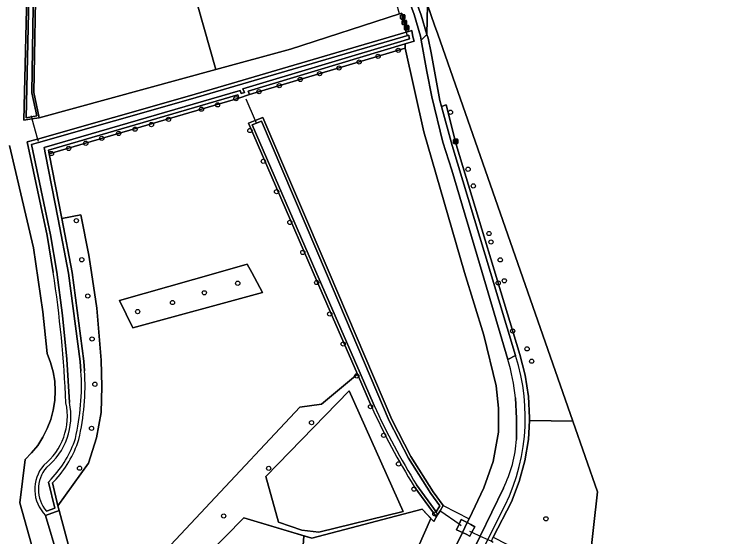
# Model space of a CAD drawing. Extents: x 162510 to 163918, y 388494 to 389774.
# Drawn here: x 163128.5 to 163295.2, y 388688.6 to 388810 of the extents above; entities that cross this region are included whole.
import ezdxf

# ---------------------------------------------------------------- set-up
doc = ezdxf.new("R2010")
doc.units = 0
for name, color, linetype in [('IMGEO_Afsluitpaal', 7, 'Continuous'), ('IMGEO_Berm_groen', 7, 'Continuous'), ('IMGEO_Boom', 7, 'Continuous'), ('IMGEO_Duiker', 7, 'Continuous'), ('IMGEO_Gemengd_bos', 7, 'Continuous'), ('IMGEO_Grasland_agrarisch', 7, 'Continuous'), ('IMGEO_Grasland_overig', 7, 'Continuous'), ('IMGEO_Groenvoorziening', 7, 'Continuous'), ('IMGEO_Hek', 7, 'Continuous'), ('IMGEO_Loofbos', 7, 'Continuous'), ('IMGEO_Oever', 7, 'Continuous'), ('IMGEO_Rijbaan_lokaal_gesloten', 7, 'Continuous'), ('IMGEO_Voetpad_onverhard', 7, 'Continuous'), ('IMGEO_Waterloop', 7, 'Continuous'), ('IMGEO_Wegwijzer', 7, 'Continuous')]:
    doc.layers.add(name, color=color, linetype=linetype)

msp = doc.modelspace()

# ---------------------------------------------------------------- linework, layer by layer
at = {"layer": 'IMGEO_Afsluitpaal'}
for p, q in [((163218.37, 388809.04), (163218.37, 388809.84)), ((163218.37, 388809.84), (163218.37, 388809.04)), ((163218.47, 388809.94), (163219.26, 388809.94)), ((163219.26, 388809.94), (163218.47, 388809.94)), ((163219.26, 388808.94), (163218.47, 388808.94)), ((163218.47, 388808.94), (163219.26, 388808.94)), ((163219.36, 388809.84), (163219.36, 388809.04)), ((163219.36, 388809.04), (163219.36, 388809.84)), ((163218.75, 388807.74), (163218.75, 388808.54)), ((163218.75, 388808.54), (163218.75, 388807.74)), ((163218.85, 388808.64), (163219.64, 388808.64)), ((163219.64, 388808.64), (163218.85, 388808.64)), ((163219.64, 388807.64), (163218.85, 388807.64)), ((163218.85, 388807.64), (163219.64, 388807.64)), ((163219.3, 388806.52), (163219.3, 388807.32)), ((163219.3, 388807.32), (163219.3, 388806.52)), ((163219.4, 388807.42), (163220.19, 388807.42)), ((163220.19, 388807.42), (163219.4, 388807.42)), ((163219.74, 388808.54), (163219.74, 388807.74)), ((163219.74, 388807.74), (163219.74, 388808.54)), ((163220.29, 388807.32), (163220.29, 388806.52)), ((163220.29, 388806.52), (163220.29, 388807.32)), ((163220.19, 388806.42), (163219.4, 388806.42)), ((163219.4, 388806.42), (163220.19, 388806.42))]:
    msp.add_line(p, q, dxfattribs=at)
for points in [[(163218.79, 388809.82), (163218.94, 388809.82), (163218.94, 388809.07), (163218.79, 388809.07), (163218.79, 388809.82)], [(163219.17, 388808.51), (163219.32, 388808.51), (163219.32, 388807.76), (163219.17, 388807.76), (163219.17, 388808.51)], [(163219.72, 388807.3), (163219.87, 388807.3), (163219.87, 388806.55), (163219.72, 388806.55), (163219.72, 388807.3)]]:
    msp.add_lwpolyline(points, dxfattribs=at)
for centre, start, end in [((163218.47, 388809.84), 90, 180), ((163218.47, 388809.84), 90, 180), ((163218.47, 388809.04), 180, 270), ((163218.47, 388809.04), 180, 270), ((163219.26, 388809.84), 0, 90), ((163219.26, 388809.84), 360, 90), ((163219.26, 388809.04), 270, 0), ((163219.26, 388809.04), 270, 0), ((163218.85, 388808.54), 90, 180), ((163218.85, 388808.54), 90, 180), ((163218.85, 388807.74), 180, 270), ((163218.85, 388807.74), 180, 270), ((163219.4, 388807.32), 90, 180), ((163219.4, 388807.32), 90, 180), ((163219.64, 388808.54), 0, 90), ((163219.64, 388808.54), 360, 90), ((163219.64, 388807.74), 270, 0), ((163219.64, 388807.74), 270, 0), ((163220.19, 388807.32), 0, 90), ((163220.19, 388807.32), 360, 90), ((163219.4, 388806.52), 180, 270), ((163219.4, 388806.52), 180, 270), ((163220.19, 388806.52), 270, 0), ((163220.19, 388806.52), 270, 0)]:
    msp.add_arc(centre, 0.1, start, end, dxfattribs=at)
at = {"layer": 'IMGEO_Berm_groen'}
msp.add_lwpolyline([(163202.31, 388871.24), (163203.59, 388871.75), (163202.02, 388876.51), (163200.88, 388876.13), (163200.58, 388877.17), (163187.09, 388915.93), (163183.98, 388923.38), (163182.95, 388925.86), (163179.03, 388933.65), (163183.64, 388919.96), (163186.8, 388910.56), (163191.5, 388896.44), (163198.6, 388875.79), (163205.17, 388858.13), (163211.89, 388840.11), (163215.39, 388831.04), (163223.19, 388809.82), (163224.51, 388805.33), (163224.65, 388812.25), (163221.43, 388817.89), (163214.67, 388835.08), (163210.42, 388847.69), (163206.38, 388858.91)], close=True, dxfattribs=at)
for points in [[(163243.37, 388729.77), (163237.37, 388750), (163230.3, 388773.81), (163228.24, 388780.28), (163225.67, 388790.85), (163224.46, 388796.73), (163223.17, 388803.99), (163223, 388804.99), (163221.55, 388810.03), (163196.28, 388877.87)], [(163218.63, 388810.31), (163219.7, 388805.91), (163220.98, 388806.28), (163221.19, 388804.79), (163221.5, 388803.79), (163219.42, 388803.16), (163219.43, 388802.14), (163223.77, 388782.75), (163233.24, 388750), (163237.73, 388735.42), (163240.63, 388723.68), (163241.13, 388718.45), (163241.13, 388712.89), (163239.92, 388706.07), (163237.74, 388699.9), (163234.3, 388692.76), (163233.85, 388691.84), (163234.71, 388691.38), (163235.65, 388690.88), (163234.98, 388689.62), (163234.51, 388688.73), (163233.65, 388689.13), (163232.75, 388689.55), (163223.43, 388670.24)], [(163245.35, 388711.21), (163245.37, 388716.04), (163245.14, 388720.87)], [(163227.3, 388668.82), (163236.9, 388688.72), (163242.3, 388699.89)]]:
    msp.add_lwpolyline(points, dxfattribs=at)
for centre, radius, start, end in [((163186.67, 388713.87), 58.88, 6.828, 15.6631), ((163216.72, 388712.86), 28.67, 333.0948, 356.6924)]:
    msp.add_arc(centre, radius, start, end, dxfattribs=at)
at = {"layer": 'IMGEO_Boom'}
for centre in [(163217.83, 388801.67), (163213.14, 388800.27), (163208.73, 388798.96), (163204.03, 388797.57), (163195.02, 388794.89), (163199.52, 388796.23), (163190.13, 388793.44), (163185.43, 388792.05), (163180.04, 388790.42), (163175.76, 388788.98), (163172.01, 388787.98), (163229.99, 388787.27), (163164.36, 388785.63), (163156.55, 388783.32), (163160.38, 388784.4), (163152.75, 388782.34), (163183.3, 388783.02), (163145.1, 388780.06), (163148.82, 388781.21), (163141.12, 388778.86), (163137.11, 388777.67), (163186.42, 388775.85), (163234.08, 388774.01), (163235.3, 388770.14), (163189.51, 388768.8), (163142.9, 388762.07), (163192.59, 388761.65), (163238.96, 388759.06), (163239.4, 388757.09), (163195.61, 388754.67), (163144.17, 388752.97), (163241.57, 388752.94), (163180.47, 388747.51), (163198.85, 388747.67), (163241.09, 388747.55), (163242.52, 388748.08), (163172.7, 388745.29), (163145.57, 388744.53), (163165.28, 388743.02), (163157.17, 388740.92), (163201.88, 388740.35), (163244.46, 388736.41), (163146.56, 388734.55), (163205.01, 388733.39), (163247.81, 388732.25), (163248.87, 388729.38), (163208.17, 388725.96), (163147.21, 388724.02), (163211.37, 388718.8), (163197.64, 388715.1), (163146.44, 388713.76), (163214.42, 388712.15), (163217.9, 388705.5), (163143.64, 388704.5), (163187.67, 388704.46), (163221.48, 388699.63), (163177.2, 388693.39), (163226.34, 388693.85), (163252.2, 388692.74)]:
    msp.add_circle(centre, 0.489, dxfattribs=at)
at = {"layer": 'IMGEO_Duiker'}
for points in [[(163219.7, 388805.91), (163219.9, 388805.07)], [(163182.38, 388790.41), (163184.53, 388785.36), (163184.77, 388784.8)], [(163132.36, 388786.43), (163132.56, 388785.72), (163133.84, 388781.04), (163133.99, 388780.51)], [(163232.46, 388691.12), (163231.99, 388691.45), (163227.74, 388694.41), (163227.55, 388694.55)], [(163234.43, 388689.87), (163234.98, 388689.62), (163236.9, 388688.72), (163238.7, 388687.89), (163239.51, 388687.51), (163239.94, 388687.31)]]:
    msp.add_lwpolyline(points, dxfattribs=at)
at = {"layer": 'IMGEO_Gemengd_bos'}
msp.add_lwpolyline([(163264.2, 388699.01), (163258.48, 388715.4), (163248.36, 388715.62), (163248.11, 388711.17), (163247.3, 388706.22), (163245.99, 388701.38), (163244.17, 388696.71), (163239.95, 388688.43), (163243.1, 388686.8), (163248.95, 388685.73), (163260.29, 388683.24), (163262.05, 388681.91), (163262.26, 388681.74)], close=True, dxfattribs=at)
at = {"layer": 'IMGEO_Grasland_agrarisch'}
for points in [[(163224.65, 388812.25), (163226.3, 388807.53), (163227.02, 388805.46), (163258.48, 388715.4), (163264.2, 388699.01), (163262.26, 388681.74), (163267.1, 388654.93), (163268.15, 388649.09), (163308.31, 388647.6)], [(163223.43, 388670.24), (163232.75, 388689.55), (163231.41, 388690.16), (163231.99, 388691.45), (163232.49, 388692.57), (163233.85, 388691.84), (163234.3, 388692.76), (163237.74, 388699.9), (163239.92, 388706.07), (163241.13, 388712.89), (163241.13, 388718.45), (163240.63, 388723.68), (163237.73, 388735.42), (163233.24, 388750), (163223.77, 388782.75), (163219.43, 388802.14), (163183.24, 388791.4), (163180.75, 388790.51), (163136.56, 388777.63), (163139.49, 388762.57), (163143.98, 388763.39), (163145.8, 388754.04), (163146.4, 388750), (163147.64, 388741.71), (163148.69, 388729.61), (163148.8, 388723.48), (163148.69, 388717.44), (163147.57, 388711.55), (163145.74, 388705.66), (163138.62, 388695.75), (163138.87, 388694.69), (163144.5, 388673.8)]]:
    msp.add_lwpolyline(points, dxfattribs=at)
for points in [[(163194.17, 388664.24), (163195.83, 388688.76), (163181.92, 388692.97), (163155.95, 388666.64), (163150.98, 388671.84), (163194.93, 388718.7), (163200, 388719.41), (163208.32, 388726.36), (163198.06, 388750), (163182.98, 388784.74), (163184.53, 388785.36), (163186.32, 388786.07), (163201.73, 388750), (163216.35, 388715.79), (163220.77, 388707.19), (163225.94, 388699.02), (163228.28, 388695.79), (163227.55, 388694.55), (163227, 388693.64), (163226.08, 388692.12), (163225.44, 388692.8), (163213.96, 388666.83)], [(163156.02, 388737.16), (163152.92, 388743.49), (163175.93, 388750), (163182.68, 388751.91), (163183.72, 388750), (163186.24, 388745.39)]]:
    msp.add_lwpolyline(points, close=True, dxfattribs=at)
at = {"layer": 'IMGEO_Grasland_overig'}
msp.add_lwpolyline([(163227.02, 388805.46), (163226.3, 388807.53), (163224.65, 388812.25), (163224.51, 388805.33), (163224.76, 388804.46), (163225.51, 388801.06), (163227.53, 388790.03), (163227.9, 388788.62), (163229, 388789.02), (163231.32, 388779.76), (163246.12, 388730.94), (163247.39, 388726.14), (163248.15, 388721.19), (163248.39, 388716.18), (163248.36, 388715.62), (163258.48, 388715.4)], close=True, dxfattribs=at)
for points in [[(163231.32, 388779.76), (163229, 388789.02), (163227.9, 388788.62), (163230.36, 388779.5), (163239.3, 388750), (163245.15, 388730.69)], [(163241.6, 388693.79), (163238.7, 388687.89), (163239.51, 388687.51), (163239.95, 388688.43), (163244.17, 388696.71), (163245.99, 388701.38), (163247.3, 388706.22), (163248.11, 388711.17), (163248.36, 388715.62), (163248.39, 388716.18), (163248.15, 388721.19), (163247.39, 388726.14), (163246.12, 388730.94), (163231.32, 388779.76)]]:
    msp.add_lwpolyline(points, dxfattribs=at)
msp.add_arc((163200.48, 388716.37), 46.91, 331.224, 17.7664, dxfattribs=at)
at = {"layer": 'IMGEO_Groenvoorziening'}
for points in [[(163183.24, 388791.4), (163219.43, 388802.14), (163219.42, 388803.16), (163182.86, 388792.16)], [(163136.56, 388777.63), (163180.75, 388790.51), (163180.49, 388791.33), (163136.4, 388778.45)], [(163225.44, 388692.8), (163223.42, 388694.95), (163197.68, 388688.2), (163195.83, 388688.76), (163194.17, 388664.24), (163213.96, 388666.83)]]:
    msp.add_lwpolyline(points, close=True, dxfattribs=at)
at = {"layer": 'IMGEO_Hek'}
for points in [[(163219.43, 388802.14), (163183.24, 388791.4)], [(163180.75, 388790.51), (163136.56, 388777.63)], [(163183.24, 388791.4), (163180.75, 388790.51)], [(163139.49, 388762.57), (163143.98, 388763.39), (163145.8, 388754.04), (163146.4, 388750), (163147.64, 388741.71), (163148.69, 388729.61), (163148.8, 388723.48), (163148.69, 388717.44), (163147.57, 388711.55), (163145.74, 388705.66), (163138.62, 388695.75)], [(163156.02, 388737.16), (163152.92, 388743.49), (163175.93, 388750), (163182.68, 388751.91), (163183.72, 388750), (163186.24, 388745.39), (163156.02, 388737.16)], [(163136.1, 388731.2), (163136.92, 388729.1), (163137.5, 388726.93), (163137.86, 388724.71), (163137.98, 388722.46), (163137.87, 388720.21), (163137.52, 388717.99), (163136.95, 388715.81), (163136.14, 388713.71), (163135.13, 388711.7), (163133.91, 388709.81), (163132.49, 388708.06), (163130.98, 388706.53), (163129.78, 388696.43), (163133.01, 388684.8), (163138.1, 388664.89), (163144.17, 388645.3), (163149.19, 388625.65), (163146.85, 388620.87), (163129.65, 388617.63), (163115.23, 388615.44), (163095.76, 388613.06)], [(163227, 388693.64), (163226.08, 388692.12), (163223.42, 388694.95), (163197.68, 388688.2), (163181.92, 388692.97), (163155.95, 388666.64), (163150.98, 388671.84), (163194.93, 388718.7), (163200, 388719.41), (163208.32, 388726.36)], [(163228.28, 388695.79), (163227.55, 388694.55)], [(163228.28, 388695.79), (163234.3, 388692.76)], [(163138.87, 388694.69), (163144.5, 388673.8), (163151.94, 388644.99), (163158.68, 388612.43), (163160.51, 388610.21), (163162.74, 388610.94)], [(163227.55, 388694.55), (163227, 388693.64)]]:
    msp.add_lwpolyline(points, dxfattribs=at)
at = {"layer": 'IMGEO_Loofbos'}
for points in [[(163218.14, 388810.13), (163217.43, 388812.61), (163206.05, 388840.04), (163203.18, 388847.41), (163196.75, 388865.23), (163191.17, 388882.12), (163187.97, 388892.62), (163168.79, 388887.15), (163151.27, 388882.33), (163175.36, 388797.22), (163192.73, 388801.96)], [(163156.02, 388737.16), (163186.24, 388745.39), (163183.72, 388750), (163182.68, 388751.91), (163175.93, 388750), (163152.92, 388743.49)], [(163199.31, 388689.6), (163218.97, 388694.4), (163206.39, 388722.48), (163187.03, 388702.59), (163189.99, 388691.96), (163195.41, 388690.07)], [(163195.41, 388690.07), (163189.99, 388691.96), (163187.03, 388702.59), (163206.39, 388722.48), (163218.97, 388694.4), (163199.31, 388689.6)], [(163162.74, 388610.94), (163160.51, 388610.21), (163158.68, 388612.43), (163151.94, 388644.99), (163144.5, 388673.8), (163138.87, 388694.69), (163135.71, 388693.5), (163138.56, 388683.89), (163143.61, 388662.88), (163153.79, 388625.74), (163157.24, 388610.48), (163159.07, 388607.14)]]:
    msp.add_lwpolyline(points, close=True, dxfattribs=at)
for points in [[(163133.54, 388821.82), (163133.01, 388791.84), (163134.28, 388786), (163175.36, 388797.22), (163151.27, 388882.33)], [(163115.23, 388615.44), (163129.65, 388617.63), (163146.85, 388620.87), (163149.19, 388625.65), (163144.17, 388645.3), (163138.1, 388664.89), (163133.01, 388684.8), (163129.78, 388696.43), (163130.98, 388706.53), (163132.49, 388708.06), (163133.91, 388709.81), (163135.13, 388711.7), (163136.14, 388713.71), (163136.95, 388715.81), (163137.52, 388717.99), (163137.87, 388720.21), (163137.98, 388722.46), (163137.86, 388724.71), (163137.5, 388726.93), (163136.92, 388729.1), (163136.1, 388731.2), (163135.12, 388740.88), (163132.94, 388755.71), (163127.34, 388779.56)], [(163137.7, 388701.44), (163137.35, 388701.06), (163138.62, 388695.75), (163145.74, 388705.66), (163147.57, 388711.55), (163148.69, 388717.44), (163148.8, 388723.48), (163148.69, 388729.61), (163147.64, 388741.71), (163146.4, 388750), (163145.8, 388754.04), (163143.98, 388763.39), (163139.49, 388762.57), (163141.93, 388750), (163144.62, 388729.42), (163144.81, 388727.14)], [(163211.59, 388718.82), (163208.32, 388726.36), (163200, 388719.41), (163194.93, 388718.7), (163150.98, 388671.84), (163155.95, 388666.64), (163181.92, 388692.97)], [(163181.92, 388692.97), (163195.83, 388688.76), (163197.68, 388688.2), (163223.42, 388694.95), (163225.44, 388692.8), (163226.08, 388692.12), (163227, 388693.64), (163226.63, 388693.25), (163221.54, 388700.28)]]:
    msp.add_lwpolyline(points, dxfattribs=at)
for centre, radius, start, end in [((163089.71, 388723.68), 55.21, 346.8989, 3.5869), ((163364.65, 388789.01), 168.39, 204.6351, 211.8001), ((163119.29, 388718.97), 25.42, 316.3913, 342.1171)]:
    msp.add_arc(centre, radius, start, end, dxfattribs=at)
at = {"layer": 'IMGEO_Oever'}
for points in [[(163131.5, 388821.04), (163130.7, 388785.41), (163132.56, 388785.72), (163134.28, 388786), (163133.01, 388791.84), (163133.54, 388821.82)], [(163133.04, 388821.83), (163132.51, 388791.79), (163133.68, 388786.41), (163131.21, 388786), (163132, 388821.02)], [(163141.93, 388750), (163139.49, 388762.57), (163136.56, 388777.63), (163136.4, 388778.45), (163180.49, 388791.33), (163180.75, 388790.51), (163183.24, 388791.4), (163182.86, 388792.16), (163219.42, 388803.16), (163221.5, 388803.79), (163221.19, 388804.79), (163220.98, 388806.28), (163219.7, 388805.91), (163169.22, 388791.08), (163133.84, 388781.04), (163131.49, 388780.37), (163136.1, 388758.58), (163137.53, 388750)], [(163141.32, 388719.77), (163140.68, 388729.89), (163139.7, 388740.03), (163138.35, 388750.12), (163136.92, 388758.73), (163132.47, 388779.78), (163134.07, 388780.23), (163169.45, 388790.28), (163220.29, 388805.21), (163220.38, 388804.61), (163220.46, 388804.35), (163219.18, 388803.96), (163181.67, 388792.68), (163182.07, 388791.87), (163181.28, 388791.59), (163181.03, 388792.36), (163135.44, 388779.04), (163135.74, 388777.47), (163138.67, 388762.41), (163141.11, 388749.87), (163143.79, 388729.33), (163143.98, 388727.1)], [(163201.73, 388750), (163186.32, 388786.07), (163184.53, 388785.36), (163182.98, 388784.74), (163198.06, 388750), (163208.32, 388726.36), (163211.59, 388718.82)], [(163212.19, 388719.1), (163208.93, 388726.62), (163198.67, 388750.26), (163183.86, 388784.38), (163185.96, 388785.21), (163201.12, 388749.74), (163215.75, 388715.51), (163220.2, 388706.86), (163225.39, 388698.64), (163227.49, 388695.75), (163226.65, 388694.35), (163222.1, 388700.64)], [(163144.81, 388727.14), (163144.62, 388729.42), (163141.93, 388750)], [(163221.54, 388700.28), (163226.63, 388693.25), (163227, 388693.64), (163227.55, 388694.55), (163228.28, 388695.79), (163225.94, 388699.02), (163220.77, 388707.19), (163216.35, 388715.79), (163201.73, 388750)], [(163137.06, 388701.98), (163136.44, 388701.29), (163137.89, 388695.21), (163135.97, 388694.49)], [(163135.71, 388693.5), (163138.87, 388694.69), (163138.62, 388695.75), (163137.35, 388701.06), (163137.7, 388701.44)]]:
    msp.add_lwpolyline(points, dxfattribs=at)
for centre, radius, start, end in [((162851.31, 388706.77), 289.47, 2.5577, 8.589), ((163089.73, 388723.69), 54.36, 346.9322, 3.5901), ((163089.71, 388723.68), 55.21, 346.8989, 3.5869), ((163126.16, 388716.65), 14.65, 308.6079, 11.9688), ((163126.29, 388716.62), 15.35, 308.961, 11.8175), ((163364.65, 388789.01), 168.39, 204.6351, 211.8001), ((163364.61, 388788.99), 167.68, 204.6335, 211.7969), ((163119.29, 388718.96), 24.58, 316.316, 342.0916), ((163119.29, 388718.97), 25.42, 316.3913, 342.1171), ((163141.9, 388699.58), 8.67, 139.5582, 224.4932), ((163141.85, 388699.6), 7.79, 139.2907, 221.0353)]:
    msp.add_arc(centre, radius, start, end, dxfattribs=at)
at = {"layer": 'IMGEO_Rijbaan_lokaal_gesloten'}
for points in [[(163196.28, 388877.87), (163221.55, 388810.03), (163223, 388804.99), (163223.17, 388803.99), (163224.51, 388805.33), (163223.19, 388809.82), (163215.39, 388831.04)], [(163245.15, 388730.69), (163243.37, 388729.77)], [(163245.14, 388720.87), (163245.37, 388716.04), (163245.35, 388711.21)], [(163242.3, 388699.89), (163236.9, 388688.72), (163227.3, 388668.82)], [(163229.72, 388669.63), (163238.7, 388687.89), (163241.6, 388693.79)]]:
    msp.add_lwpolyline(points, dxfattribs=at)
msp.add_lwpolyline([(163230.36, 388779.5), (163227.9, 388788.62), (163227.53, 388790.03), (163225.51, 388801.06), (163224.76, 388804.46), (163224.51, 388805.33), (163223.17, 388803.99), (163224.46, 388796.73), (163225.67, 388790.85), (163228.24, 388780.28), (163230.3, 388773.81), (163237.37, 388750), (163243.37, 388729.77), (163245.15, 388730.69), (163239.3, 388750)], close=True, dxfattribs=at)
for centre, radius, start, end in [((163200.48, 388716.37), 46.91, 331.224, 17.7664), ((163186.67, 388713.87), 58.88, 6.828, 15.6631), ((163216.72, 388712.86), 28.67, 333.0948, 356.6924)]:
    msp.add_arc(centre, radius, start, end, dxfattribs=at)
at = {"layer": 'IMGEO_Voetpad_onverhard'}
for points in [[(163137.53, 388750), (163136.1, 388758.58), (163131.49, 388780.37), (163133.84, 388781.04), (163169.22, 388791.08), (163219.7, 388805.91), (163218.63, 388810.31), (163218.14, 388810.13), (163192.73, 388801.96), (163175.36, 388797.22), (163134.28, 388786), (163132.56, 388785.72), (163130.7, 388785.41), (163131.5, 388821.04)], [(163127.34, 388779.56), (163132.94, 388755.71), (163135.12, 388740.88), (163136.1, 388731.2), (163136.92, 388729.1), (163137.5, 388726.93), (163137.86, 388724.71), (163137.98, 388722.46), (163137.87, 388720.21), (163137.52, 388717.99), (163136.95, 388715.81), (163136.14, 388713.71), (163135.13, 388711.7), (163133.91, 388709.81), (163132.49, 388708.06), (163130.98, 388706.53), (163129.78, 388696.43), (163133.01, 388684.8), (163138.1, 388664.89), (163144.17, 388645.3), (163149.19, 388625.65), (163146.85, 388620.87), (163129.65, 388617.63), (163115.23, 388615.44)], [(163143.61, 388662.88), (163138.56, 388683.89), (163135.71, 388693.5)]]:
    msp.add_lwpolyline(points, dxfattribs=at)
for centre, radius, start, end in [((162851.31, 388706.77), 289.47, 2.5577, 8.589), ((163126.16, 388716.65), 14.65, 308.6079, 11.9688), ((163141.9, 388699.58), 8.67, 139.5582, 224.4932)]:
    msp.add_arc(centre, radius, start, end, dxfattribs=at)
at = {"layer": 'IMGEO_Waterloop'}
for points in [[(163132, 388821.02), (163131.21, 388786), (163133.68, 388786.41), (163132.51, 388791.79), (163133.04, 388821.83)], [(163181.03, 388792.36), (163181.28, 388791.59), (163182.07, 388791.87), (163181.67, 388792.68), (163219.18, 388803.96), (163220.46, 388804.35), (163220.38, 388804.61), (163220.29, 388805.21), (163169.45, 388790.28), (163134.07, 388780.23), (163132.47, 388779.78), (163136.92, 388758.73), (163138.35, 388750.12), (163139.7, 388740.03), (163140.68, 388729.89), (163141.32, 388719.77)], [(163143.98, 388727.1), (163143.79, 388729.33), (163141.11, 388749.87), (163138.67, 388762.41), (163135.74, 388777.47), (163135.44, 388779.04), (163181.03, 388792.36)], [(163185.96, 388785.21), (163183.86, 388784.38), (163198.67, 388750.26), (163208.93, 388726.62), (163212.19, 388719.1)], [(163222.1, 388700.64), (163226.65, 388694.35), (163227.49, 388695.75), (163225.39, 388698.64), (163220.2, 388706.86), (163215.75, 388715.51), (163201.12, 388749.74), (163185.96, 388785.21)], [(163135.97, 388694.49), (163137.89, 388695.21), (163136.44, 388701.29), (163137.06, 388701.98)]]:
    msp.add_lwpolyline(points, dxfattribs=at)
for points in [[(163231.99, 388691.45), (163231.41, 388690.16), (163232.75, 388689.55), (163233.85, 388691.84), (163232.49, 388692.57)], [(163234.98, 388689.62), (163235.65, 388690.88), (163234.71, 388691.38), (163233.85, 388691.84), (163232.75, 388689.55), (163233.65, 388689.13), (163234.51, 388688.73)]]:
    msp.add_lwpolyline(points, close=True, dxfattribs=at)
for centre, radius, start, end in [((163089.73, 388723.69), 54.36, 346.9322, 3.5901), ((163126.29, 388716.62), 15.35, 308.961, 11.8175), ((163364.61, 388788.99), 167.68, 204.6335, 211.7969), ((163119.29, 388718.96), 24.58, 316.316, 342.0916), ((163141.85, 388699.6), 7.79, 139.2907, 221.0353)]:
    msp.add_arc(centre, radius, start, end, dxfattribs=at)
at = {"layer": 'IMGEO_Wegwijzer'}
for p, q in [((163230.7, 388780.09), (163230.7, 388780.89)), ((163230.7, 388780.89), (163230.7, 388780.09)), ((163230.8, 388780.99), (163231.59, 388780.99)), ((163231.59, 388780.99), (163230.8, 388780.99)), ((163231.69, 388780.89), (163231.69, 388780.09)), ((163231.69, 388780.09), (163231.69, 388780.89)), ((163231.59, 388779.99), (163230.8, 388779.99)), ((163230.8, 388779.99), (163231.59, 388779.99))]:
    msp.add_line(p, q, dxfattribs=at)
for points in [[(163230.8, 388780.72), (163231.59, 388780.72), (163231.59, 388780.26), (163230.8, 388780.26), (163230.8, 388780.72)], [(163230.87, 388780.66), (163230.87, 388780.32), (163231.52, 388780.32), (163231.52, 388780.66), (163230.87, 388780.66)]]:
    msp.add_lwpolyline(points, dxfattribs=at)
for centre, start, end in [((163230.8, 388780.89), 90, 180), ((163230.8, 388780.89), 90, 180), ((163231.59, 388780.89), 0, 90), ((163231.59, 388780.89), 360, 90), ((163230.8, 388780.09), 180, 270), ((163230.8, 388780.09), 180, 270), ((163231.59, 388780.09), 270, 0), ((163231.59, 388780.09), 270, 0)]:
    msp.add_arc(centre, 0.1, start, end, dxfattribs=at)

doc.saveas('drawing.dxf')
